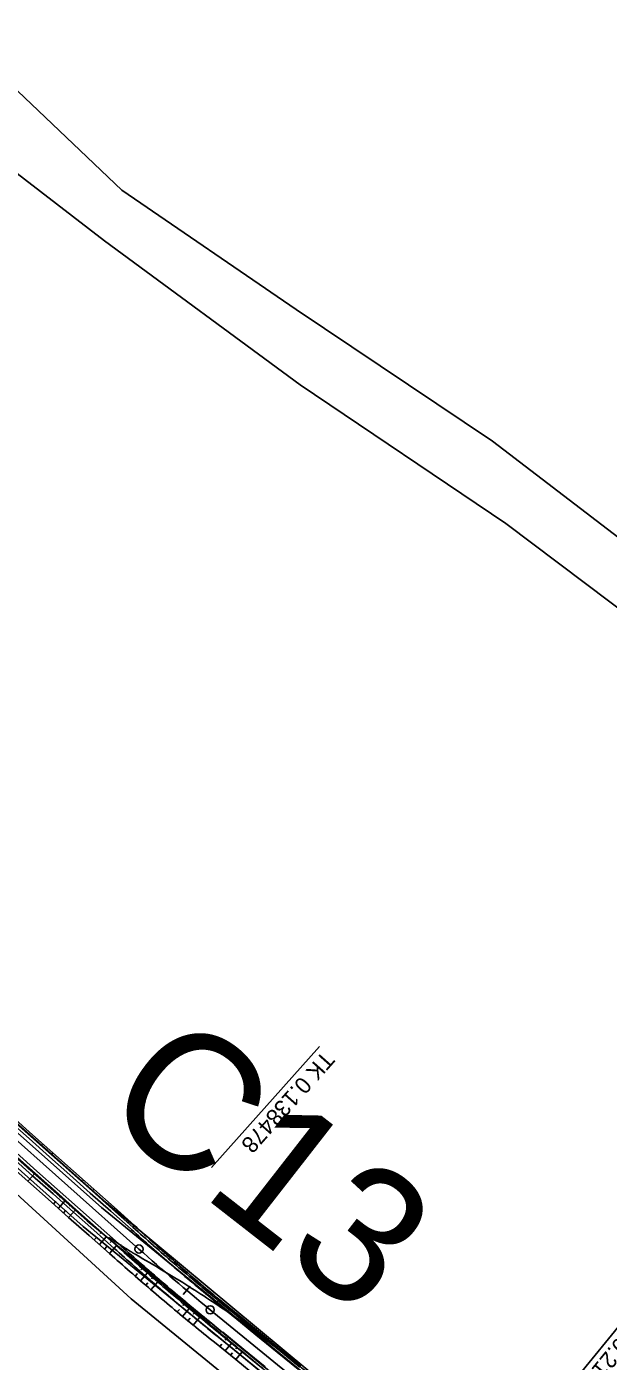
# Model space of a CAD drawing. Extents: x -495905 to -478420, y -1113297 to -1107716.
# Drawn here: x -480875.6 to -480769.1, y -1112691.6 to -1112447.2 of the extents above; entities that cross this region are included whole.
import ezdxf

# ---------------------------------------------------------------- set-up
doc = ezdxf.new("R2010")
doc.units = 0
for name, color, linetype in [('03_PC_OBJEKTY_NÁVRH_PR', 7, 'Continuous'), ('03_PC_POPIS_NÁVRH', 7, 'Continuous'), ('2D_VRSTEVNICE', 7, 'Continuous'), ('C13_HATCH_SLOPE_L', 7, 'Continuous'), ('C13_HATCH_SLOPE_R', 7, 'Continuous'), ('C13_HLBODY', 7, 'Continuous'), ('C13_HRANA_TELESO', 7, 'Continuous'), ('C13_KORUNA', 7, 'Continuous'), ('C13_OSA', 7, 'Continuous'), ('C13_PRIKOP', 7, 'Continuous'), ('C13_STANICENI', 7, 'Continuous'), ('C13_VOZOVKA', 7, 'Continuous'), ('C13_ZPEVKRAJ', 7, 'Continuous'), ('ODVODNĚNÍ PLOŠNÉ', 7, 'Continuous'), ('zamereni', 7, 'Continuous')]:
    doc.layers.add(name, color=color, linetype=linetype)

msp = doc.modelspace()

# ---------------------------------------------------------------- linework, layer by layer
at = {"layer": '03_PC_OBJEKTY_NÁVRH_PR'}
msp.add_lwpolyline([(-480609.77, -1112943.11), (-480632.07, -1112906.22), (-480673.38, -1112848.12), (-480710, -1112791.67), (-480726.8, -1112776.25), (-480787.1, -1112736.87), (-480856.49, -1112680.15), (-480961.12, -1112584.33)], dxfattribs=at)
at = {"layer": '2D_VRSTEVNICE'}
for points in [[(-480855.77, -1112671.97), (-480857.41, -1112671.02), (-480862.3, -1112667.7), (-480856.68, -1112672.46)], [(-480856.68, -1112672.46), (-480837.03, -1112689.1), (-480825.38, -1112698.71), (-480823.08, -1112700.65), (-480820.65, -1112702.65)], [(-480771.17, -1112734.16), (-480779.9, -1112728.3), (-480793.89, -1112717.14), (-480815.86, -1112700.15), (-480816.66, -1112699.51), (-480816.89, -1112699.34), (-480817.79, -1112698.64), (-480823.93, -1112693.82), (-480824.35, -1112693.49), (-480841.09, -1112680.47), (-480855.77, -1112671.97)]]:
    msp.add_open_spline(points, degree=2, dxfattribs=at)
at = {"layer": 'C13_HATCH_SLOPE_L'}
for p, q in [((-480873.92, -1112651.25), (-480873.78, -1112651.08)), ((-480873.64, -1112650.92), (-480873.64, -1112650.92)), ((-480872.99, -1112652.08), (-480872.7, -1112651.75)), ((-480872.06, -1112652.91), (-480871.91, -1112652.74)), ((-480871.77, -1112652.58), (-480871.77, -1112652.58)), ((-480871.12, -1112653.74), (-480870.83, -1112653.41)), ((-480866.46, -1112657.9), (-480866.31, -1112657.73)), ((-480866.16, -1112657.56), (-480866.16, -1112657.56)), ((-480865.52, -1112658.73), (-480865.22, -1112658.39)), ((-480864.59, -1112659.56), (-480864.44, -1112659.39)), ((-480864.29, -1112659.22), (-480864.29, -1112659.22)), ((-480863.66, -1112660.39), (-480863.35, -1112660.05)), ((-480858.99, -1112664.54), (-480858.84, -1112664.38)), ((-480858.69, -1112664.21), (-480858.69, -1112664.21)), ((-480858.05, -1112665.38), (-480857.76, -1112665.04)), ((-480857.12, -1112666.21), (-480856.97, -1112666.04)), ((-480856.83, -1112665.88), (-480856.83, -1112665.88)), ((-480856.18, -1112667.04), (-480855.9, -1112666.71)), ((-480851.52, -1112671.18), (-480851.4, -1112671.03)), ((-480851.28, -1112670.9), (-480851.28, -1112670.9)), ((-480850.59, -1112671.99), (-480850.35, -1112671.72)), ((-480849.42, -1112672.55), (-480849.42, -1112672.55)), ((-480849.65, -1112672.81), (-480849.54, -1112672.68)), ((-480848.71, -1112673.62), (-480848.49, -1112673.37)), ((-480843.97, -1112677.64), (-480843.88, -1112677.53)), ((-480843.79, -1112677.42), (-480843.79, -1112677.42)), ((-480843.01, -1112678.44), (-480842.83, -1112678.22)), ((-480842.05, -1112679.23), (-480841.97, -1112679.12)), ((-480841.88, -1112679.02), (-480841.88, -1112679.02)), ((-480841.09, -1112680.02), (-480840.92, -1112679.81)), ((-480836.25, -1112683.97), (-480836.17, -1112683.86)), ((-480836.09, -1112683.76), (-480836.09, -1112683.76)), ((-480835.29, -1112684.76), (-480835.12, -1112684.56)), ((-480834.32, -1112685.55), (-480834.24, -1112685.45)), ((-480834.15, -1112685.35), (-480834.15, -1112685.35)), ((-480833.35, -1112686.34), (-480833.19, -1112686.14)), ((-480828.51, -1112690.29), (-480828.43, -1112690.2)), ((-480828.35, -1112690.1), (-480828.35, -1112690.1)), ((-480827.54, -1112691.08), (-480827.39, -1112690.89))]:
    msp.add_line(p, q, dxfattribs=at)
at = {"layer": 'C13_HATCH_SLOPE_R'}
for p, q in [((-480874.12, -1112657.1), (-480875.43, -1112658.58)), ((-480875.05, -1112656.27), (-480875.27, -1112656.52)), ((-480870.33, -1112662.24), (-480870.76, -1112662.73)), ((-480868.51, -1112662.09), (-480869.83, -1112663.56)), ((-480869.45, -1112661.26), (-480869.67, -1112661.51)), ((-480868.46, -1112663.9), (-480868.89, -1112664.39)), ((-480866.65, -1112663.75), (-480867.96, -1112665.22)), ((-480867.58, -1112662.92), (-480867.8, -1112663.17)), ((-480862.85, -1112668.88), (-480863.28, -1112669.36)), ((-480861.04, -1112668.74), (-480862.34, -1112670.19)), ((-480861.98, -1112667.91), (-480862.2, -1112668.15)), ((-480860.11, -1112669.57), (-480860.33, -1112669.82)), ((-480860.98, -1112670.54), (-480861.4, -1112671.02)), ((-480859.18, -1112670.4), (-480860.47, -1112671.85)), ((-480854.49, -1112674.56), (-480854.71, -1112674.81)), ((-480855.34, -1112675.53), (-480855.76, -1112676)), ((-480853.54, -1112675.39), (-480854.8, -1112676.83)), ((-480853.44, -1112677.18), (-480853.85, -1112677.65)), ((-480851.65, -1112677.03), (-480852.89, -1112678.47)), ((-480852.6, -1112676.21), (-480852.81, -1112676.46)), ((-480847.67, -1112682.07), (-480848.06, -1112682.54)), ((-480845.88, -1112681.9), (-480847.08, -1112683.35)), ((-480846.85, -1112681.1), (-480847.06, -1112681.35)), ((-480845.72, -1112683.68), (-480846.11, -1112684.15)), ((-480844.92, -1112682.7), (-480845.13, -1112682.96)), ((-480843.94, -1112683.5), (-480845.13, -1112684.95)), ((-480839.9, -1112688.43), (-480840.27, -1112688.89)), ((-480839.1, -1112687.45), (-480839.31, -1112687.71)), ((-480838.13, -1112688.24), (-480839.3, -1112689.67)), ((-480837.16, -1112689.03), (-480837.37, -1112689.29)), ((-480837.96, -1112690.01), (-480838.33, -1112690.46)), ((-480836.19, -1112689.82), (-480837.36, -1112691.25))]:
    msp.add_line(p, q, dxfattribs=at)
at = {"layer": 'C13_HLBODY'}
for p, q in [((-480822.04, -1112633.91), (-480841.79, -1112656.09)), ((-480764.23, -1112681.5), (-480783.01, -1112704.51))]:
    msp.add_line(p, q, dxfattribs=at)
for centre in [(-480855.08, -1112671.03), (-480842.04, -1112682.15)]:
    msp.add_circle(centre, 0.75, dxfattribs=at)
at = {"layer": 'C13_HRANA_TELESO'}
for p, q in [((-480878.31, -1112646.77), (-480874.57, -1112650.09)), ((-480874.57, -1112650.09), (-480870.83, -1112653.41)), ((-480879.18, -1112655.27), (-480875.43, -1112658.58)), ((-480870.83, -1112653.41), (-480867.09, -1112656.73)), ((-480867.09, -1112656.73), (-480863.35, -1112660.05)), ((-480875.43, -1112658.58), (-480871.69, -1112661.9)), ((-480863.35, -1112660.05), (-480859.62, -1112663.37)), ((-480871.69, -1112661.9), (-480867.96, -1112665.22)), ((-480867.96, -1112665.22), (-480864.21, -1112668.54)), ((-480859.62, -1112663.37), (-480855.9, -1112666.71)), ((-480864.21, -1112668.54), (-480860.47, -1112671.85)), ((-480837.06, -1112682.97), (-480833.19, -1112686.14)), ((-480833.19, -1112686.14), (-480829.32, -1112689.31)), ((-480841.24, -1112688.1), (-480837.36, -1112691.25)), ((-480829.32, -1112689.31), (-480825.45, -1112692.48)), ((-480837.36, -1112691.25), (-480833.47, -1112694.4))]:
    msp.add_line(p, q, dxfattribs=at)
for centre, radius, start, end in [((-480053.29, -1111785.29), 1192.09, 227.67959, 227.91944), ((-480585.59, -1112375.38), 397.39, 227.8632, 228.5795), ((-480056.05, -1111764.59), 1212.52, 228.43858, 228.6756), ((-480586.81, -1112374.24), 397.44, 228.8202, 229.5365), ((-480590.26, -1112371.27), 404.16, 228.7574, 229.4736), ((-480587.92, -1112373.26), 397.47, 229.7506, 230.4668), ((-480590.12, -1112371.41), 404.15, 229.4449, 230.1611), ((-480964.87, -1112835.16), 198.74, 49.9748, 51.4152), ((-480590.22, -1112371.35), 404.13, 230.1772, 230.8934), ((-480715.92, -1112529.59), 202.06, 230.2505, 231.6702)]:
    msp.add_arc(centre, radius, start, end, dxfattribs=at)
at = {"layer": 'C13_KORUNA'}
for p, q in [((-480878.59, -1112647.09), (-480874.86, -1112650.42)), ((-480874.86, -1112650.42), (-480871.12, -1112653.74)), ((-480877.85, -1112653.78), (-480874.12, -1112657.1)), ((-480871.12, -1112653.74), (-480867.39, -1112657.06)), ((-480874.12, -1112657.1), (-480870.38, -1112660.43)), ((-480867.39, -1112657.06), (-480863.66, -1112660.39)), ((-480870.38, -1112660.43), (-480866.65, -1112663.75)), ((-480863.66, -1112660.39), (-480859.92, -1112663.71)), ((-480866.65, -1112663.75), (-480862.91, -1112667.07)), ((-480859.92, -1112663.71), (-480856.18, -1112667.04)), ((-480862.91, -1112667.07), (-480859.18, -1112670.4)), ((-480837.22, -1112683.18), (-480833.35, -1112686.34)), ((-480840.07, -1112686.66), (-480836.19, -1112689.82)), ((-480833.35, -1112686.34), (-480829.48, -1112689.5)), ((-480829.48, -1112689.5), (-480825.6, -1112692.66)), ((-480836.19, -1112689.82), (-480832.32, -1112692.99))]:
    msp.add_line(p, q, dxfattribs=at)
for centre, radius, start, end in [((-480061.47, -1111776.94), 1193.25, 228.24053, 228.4802), ((-480055.49, -1111770.21), 1206.75, 228.24172, 228.47953), ((-480589.13, -1112372.25), 397.75, 228.5453, 229.2615), ((-480589.13, -1112372.25), 402.25, 228.5453, 229.2615), ((-480589.13, -1112372.25), 397.75, 229.2615, 229.9777), ((-480589.13, -1112372.25), 402.25, 229.2615, 229.9777), ((-480589.13, -1112372.25), 397.75, 229.9777, 230.6939), ((-480589.13, -1112372.25), 402.25, 229.9777, 230.6939), ((-480713.41, -1112527.54), 198.88, 230.0575, 231.497), ((-480714.84, -1112529.28), 201.12, 230.0645, 231.4899)]:
    msp.add_arc(centre, radius, start, end, dxfattribs=at)
at = {"layer": 'C13_OSA'}
for p, q in [((-480958.52, -1112578.96), (-480855.08, -1112671.03)), ((-480842.04, -1112682.15), (-480795.66, -1112720))]:
    msp.add_line(p, q, dxfattribs=at)
msp.add_arc((-480589.13, -1112372.25), 400, 228.3273, 230.7827, dxfattribs=at)
at = {"layer": 'C13_PRIKOP'}
for p, q in [((-480878.29, -1112654.27), (-480874.56, -1112657.6)), ((-480874.56, -1112657.6), (-480870.82, -1112660.92)), ((-480870.82, -1112660.92), (-480867.09, -1112664.25)), ((-480867.09, -1112664.25), (-480863.35, -1112667.57)), ((-480863.35, -1112667.57), (-480859.62, -1112670.9)), ((-480840.49, -1112687.18), (-480836.61, -1112690.34)), ((-480836.61, -1112690.34), (-480832.74, -1112693.5))]:
    msp.add_line(p, q, dxfattribs=at)
for centre, radius, start, end in [((-480054.61, -1111769.21), 1208.75, 228.2419, 228.47943), ((-480589.13, -1112372.25), 402.92, 228.5453, 229.2615), ((-480589.13, -1112372.25), 402.92, 229.2615, 229.9777), ((-480589.13, -1112372.25), 402.92, 229.9777, 230.6939), ((-480715.05, -1112529.54), 201.46, 230.0655, 231.4889)]:
    msp.add_arc(centre, radius, start, end, dxfattribs=at)
at = {"layer": 'C13_STANICENI'}
msp.add_line((-480847.01, -1112679.33), (-480845.72, -1112677.8), dxfattribs=at)
at = {"layer": 'C13_VOZOVKA'}
for p, q in [((-480878.93, -1112647.47), (-480875.19, -1112650.79)), ((-480875.19, -1112650.79), (-480871.46, -1112654.11)), ((-480877.52, -1112653.4), (-480873.78, -1112656.73)), ((-480871.46, -1112654.11), (-480867.72, -1112657.44)), ((-480873.78, -1112656.73), (-480870.05, -1112660.05)), ((-480867.72, -1112657.44), (-480863.99, -1112660.76)), ((-480870.05, -1112660.05), (-480866.31, -1112663.38)), ((-480863.99, -1112660.76), (-480860.25, -1112664.09)), ((-480866.31, -1112663.38), (-480862.58, -1112666.7)), ((-480860.25, -1112664.09), (-480856.52, -1112667.41)), ((-480862.58, -1112666.7), (-480858.85, -1112670.02)), ((-480837.54, -1112683.56), (-480833.67, -1112686.73)), ((-480839.75, -1112686.27), (-480835.88, -1112689.44)), ((-480833.67, -1112686.73), (-480829.79, -1112689.89)), ((-480835.88, -1112689.44), (-480832, -1112692.6)), ((-480829.79, -1112689.89), (-480825.92, -1112693.05))]:
    msp.add_line(p, q, dxfattribs=at)
for centre, radius, start, end in [((-480060.81, -1111776.19), 1194.75, 228.24066, 228.48013), ((-480056.16, -1111770.96), 1205.25, 228.24159, 228.4796), ((-480589.13, -1112372.25), 398.25, 228.5453, 229.2615), ((-480589.13, -1112372.25), 401.75, 228.5453, 229.2615), ((-480589.13, -1112372.25), 398.25, 229.2615, 229.9777), ((-480589.13, -1112372.25), 401.75, 229.2615, 229.9777), ((-480589.13, -1112372.25), 398.25, 229.9777, 230.6939), ((-480589.13, -1112372.25), 401.75, 229.9777, 230.6939), ((-480713.57, -1112527.73), 199.12, 230.0583, 231.4962), ((-480714.68, -1112529.09), 200.88, 230.0637, 231.4907)]:
    msp.add_arc(centre, radius, start, end, dxfattribs=at)
at = {"layer": 'C13_ZPEVKRAJ'}
for p, q in [((-480878.93, -1112647.47), (-480875.19, -1112650.79)), ((-480875.19, -1112650.79), (-480871.46, -1112654.11)), ((-480877.52, -1112653.4), (-480873.78, -1112656.73)), ((-480871.46, -1112654.11), (-480867.72, -1112657.44)), ((-480873.78, -1112656.73), (-480870.05, -1112660.05)), ((-480867.72, -1112657.44), (-480863.99, -1112660.76)), ((-480870.05, -1112660.05), (-480866.31, -1112663.38)), ((-480863.99, -1112660.76), (-480860.25, -1112664.09)), ((-480866.31, -1112663.38), (-480862.58, -1112666.7)), ((-480860.25, -1112664.09), (-480856.52, -1112667.41)), ((-480862.58, -1112666.7), (-480858.85, -1112670.02)), ((-480837.54, -1112683.56), (-480833.67, -1112686.73)), ((-480839.75, -1112686.27), (-480835.88, -1112689.44)), ((-480833.67, -1112686.73), (-480829.79, -1112689.89)), ((-480835.88, -1112689.44), (-480832, -1112692.6)), ((-480829.79, -1112689.89), (-480825.92, -1112693.05))]:
    msp.add_line(p, q, dxfattribs=at)
for centre, radius, start, end in [((-480060.81, -1111776.19), 1194.75, 228.24066, 228.48013), ((-480056.16, -1111770.96), 1205.25, 228.24159, 228.4796), ((-480589.13, -1112372.25), 398.25, 228.5453, 229.2615), ((-480589.13, -1112372.25), 401.75, 228.5453, 229.2615), ((-480589.13, -1112372.25), 398.25, 229.2615, 229.9777), ((-480589.13, -1112372.25), 401.75, 229.2615, 229.9777), ((-480589.13, -1112372.25), 398.25, 229.9777, 230.6939), ((-480589.13, -1112372.25), 401.75, 229.9777, 230.6939), ((-480713.57, -1112527.73), 199.12, 230.0583, 231.4962), ((-480714.68, -1112529.09), 200.88, 230.0637, 231.4907)]:
    msp.add_arc(centre, radius, start, end, dxfattribs=at)
at = {"layer": 'ODVODNĚNÍ PLOŠNÉ'}
for points in [[(-480683.24, -1112184.91), (-480705.82, -1112170.51), (-480724.73, -1112199.29), (-480740.02, -1112226.69), (-480770.07, -1112280.48), (-480787.56, -1112272.65), (-480804.66, -1112307.36), (-480823.55, -1112348.87), (-480840.47, -1112372.38), (-480856.03, -1112400.02), (-480883.75, -1112452.88), (-480858.24, -1112477.07), (-480826.29, -1112498.96), (-480790.36, -1112523.05), (-480746.16, -1112556.89), (-480709.51, -1112582.28), (-480664.42, -1112612.84), (-480622.89, -1112643.26), (-480587.18, -1112673.2), (-480554.27, -1112696.66)], [(-480567.11, -1112699.96), (-480605.77, -1112673.98), (-480643.58, -1112645.75), (-480678.37, -1112618.39), (-480715.87, -1112588.9), (-480749.35, -1112567.2), (-480787.89, -1112538.17), (-480825.55, -1112512.74), (-480861.4, -1112486.36), (-480890.78, -1112463.8), (-480913.93, -1112510.23), (-480932.39, -1112553.8), (-480954.71, -1112598.73), (-480984.47, -1112651.77), (-481010.43, -1112698.6)]]:
    msp.add_lwpolyline(points, dxfattribs=at)
at = {"layer": 'zamereni'}
for p, q in [((-480864.54, -1112665.85), (-480895.85, -1112638.14)), ((-480891.52, -1112637.2), (-480861.94, -1112663.4)), ((-480861.03, -1112662.56), (-480890.57, -1112636.32)), ((-480897.27, -1112638.49), (-480865.29, -1112666.89)), ((-480816.84, -1112699.26), (-480861.03, -1112662.56)), ((-480861.94, -1112663.4), (-480817.26, -1112699.97)), ((-480865.29, -1112666.89), (-480820.31, -1112703.6)), ((-480819.74, -1112702.78), (-480864.54, -1112665.85))]:
    msp.add_line(p, q, dxfattribs=at)

# ---------------------------------------------------------------- texts
at = {"layer": '03_PC_POPIS_NÁVRH'}
msp.add_text('C13', height=25, rotation=322.0623, dxfattribs=at).set_placement((-480862.92, -1112646.13))
at = {"layer": 'C13_HLBODY'}
for s, height, rotation, p in [('TK 0.138478', 2.999, 228.3273, (-480821.29, -1112634.57)), ('TK 0.215489', 3, 230.7828, (-480763.46, -1112682.13))]:
    msp.add_text(s, height=height, rotation=rotation, dxfattribs=at).set_placement(p)

doc.saveas('drawing.dxf')
